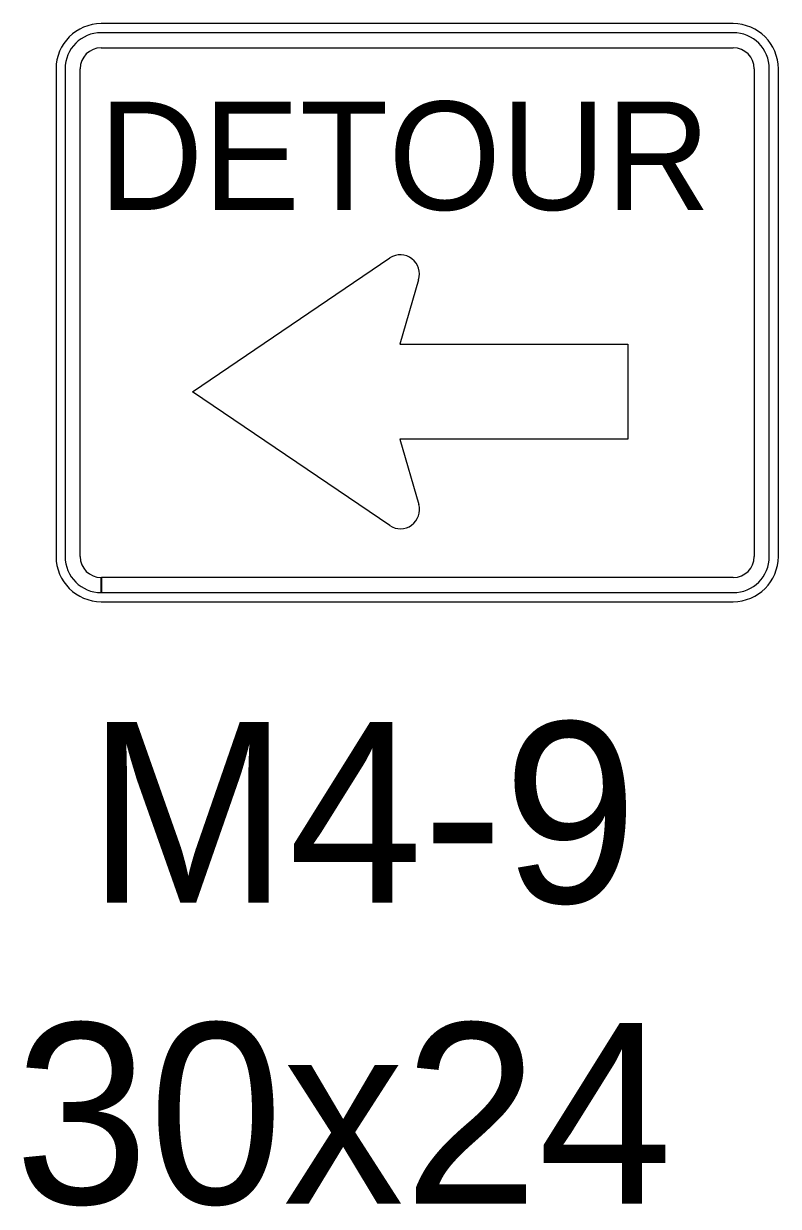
# Model space of a CAD drawing. Extents: x 1458 to 4498, y 17709 to 24109.
# Drawn here: x 1700.7 to 1763.4, y 21517.9 to 21616.1 of the extents above; entities that cross this region are included whole.
import ezdxf

# ---------------------------------------------------------------- set-up
doc = ezdxf.new("R2010")
doc.units = 0
doc.layers.add('P_TRAF_TCP_General', color=7, linetype='Continuous')

msp = doc.modelspace()

# ---------------------------------------------------------------- linework, layer by layer
at = {"layer": 'P_TRAF_TCP_General'}
for p, q in [((1759.632, 21616.084), (1707.153, 21616.084)), ((1759.632, 21615.334), (1707.153, 21615.334)), ((1759.632, 21615.334), (1707.153, 21615.334)), ((1707.153, 21614.085), (1759.632, 21614.085)), ((1703.404, 21612.336), (1703.404, 21571.852)), ((1704.154, 21612.336), (1704.154, 21571.852)), ((1704.154, 21612.336), (1704.154, 21571.852)), ((1705.404, 21571.852), (1705.404, 21612.336)), ((1761.381, 21612.336), (1761.381, 21571.852)), ((1762.631, 21571.852), (1762.631, 21612.336)), ((1762.631, 21571.852), (1762.631, 21612.336)), ((1763.38, 21571.852), (1763.38, 21612.336)), ((1714.724, 21585.525), (1731.127, 21596.636)), ((1733.503, 21594.82), (1731.952, 21589.468)), ((1731.952, 21589.468), (1750.88, 21589.468)), ((1731.109, 21574.425), (1714.724, 21585.525)), ((1750.88, 21581.581), (1731.952, 21581.581)), ((1731.952, 21581.581), (1733.519, 21576.179)), ((1707.153, 21568.853), (1707.153, 21570.103)), ((1759.632, 21570.103), (1707.165, 21570.103)), ((1707.165, 21570.103), (1707.165, 21568.853)), ((1707.153, 21568.853), (1759.632, 21568.853)), ((1707.165, 21568.853), (1759.632, 21568.853)), ((1707.153, 21568.103), (1759.632, 21568.103))]:
    msp.add_line(p, q, dxfattribs=at)
msp.add_lwpolyline([(1750.88, 21589.468), (1750.88, 21581.581)], dxfattribs=at)
for centre, radius, start, end in [((1707.153, 21612.336), 3.748, 90, 180), ((1759.632, 21612.336), 3.748, 0, 90), ((1707.153, 21612.336), 2.999, 90, 180), ((1707.153, 21612.336), 2.999, 90, 180), ((1759.632, 21612.336), 2.999, 0, 90), ((1759.632, 21612.336), 2.999, 0, 90), ((1707.153, 21612.336), 1.749, 90, 180), ((1759.632, 21612.336), 1.749, 0, 90), ((1731.997, 21595.312), 1.584, 341.93473, 123.2958), ((1731.997, 21575.737), 1.584, 235.88368, 16.17772), ((1707.153, 21571.852), 3.748, 180, 270), ((1707.153, 21571.852), 2.999, 180, 270), ((1707.153, 21571.852), 2.999, 180, 270), ((1707.153, 21571.852), 1.749, 180, 270), ((1759.632, 21571.852), 2.999, 270, 0), ((1759.632, 21571.852), 2.999, 270, 0), ((1759.632, 21571.852), 1.749, 270, 0), ((1759.632, 21571.852), 3.748, 270, 0)]:
    msp.add_arc(centre, radius, start, end, dxfattribs=at)

# ---------------------------------------------------------------- texts
for s, height, p in [('DETOUR', 8.9964, (1706.938, 21600.622)), ('M4-9', 14.994, (1705.997, 21543.113)), ('30x24', 14.994, (1699.948, 21518.123))]:
    msp.add_text(s, height=height, dxfattribs=at).set_placement(p)

doc.saveas('drawing.dxf')
